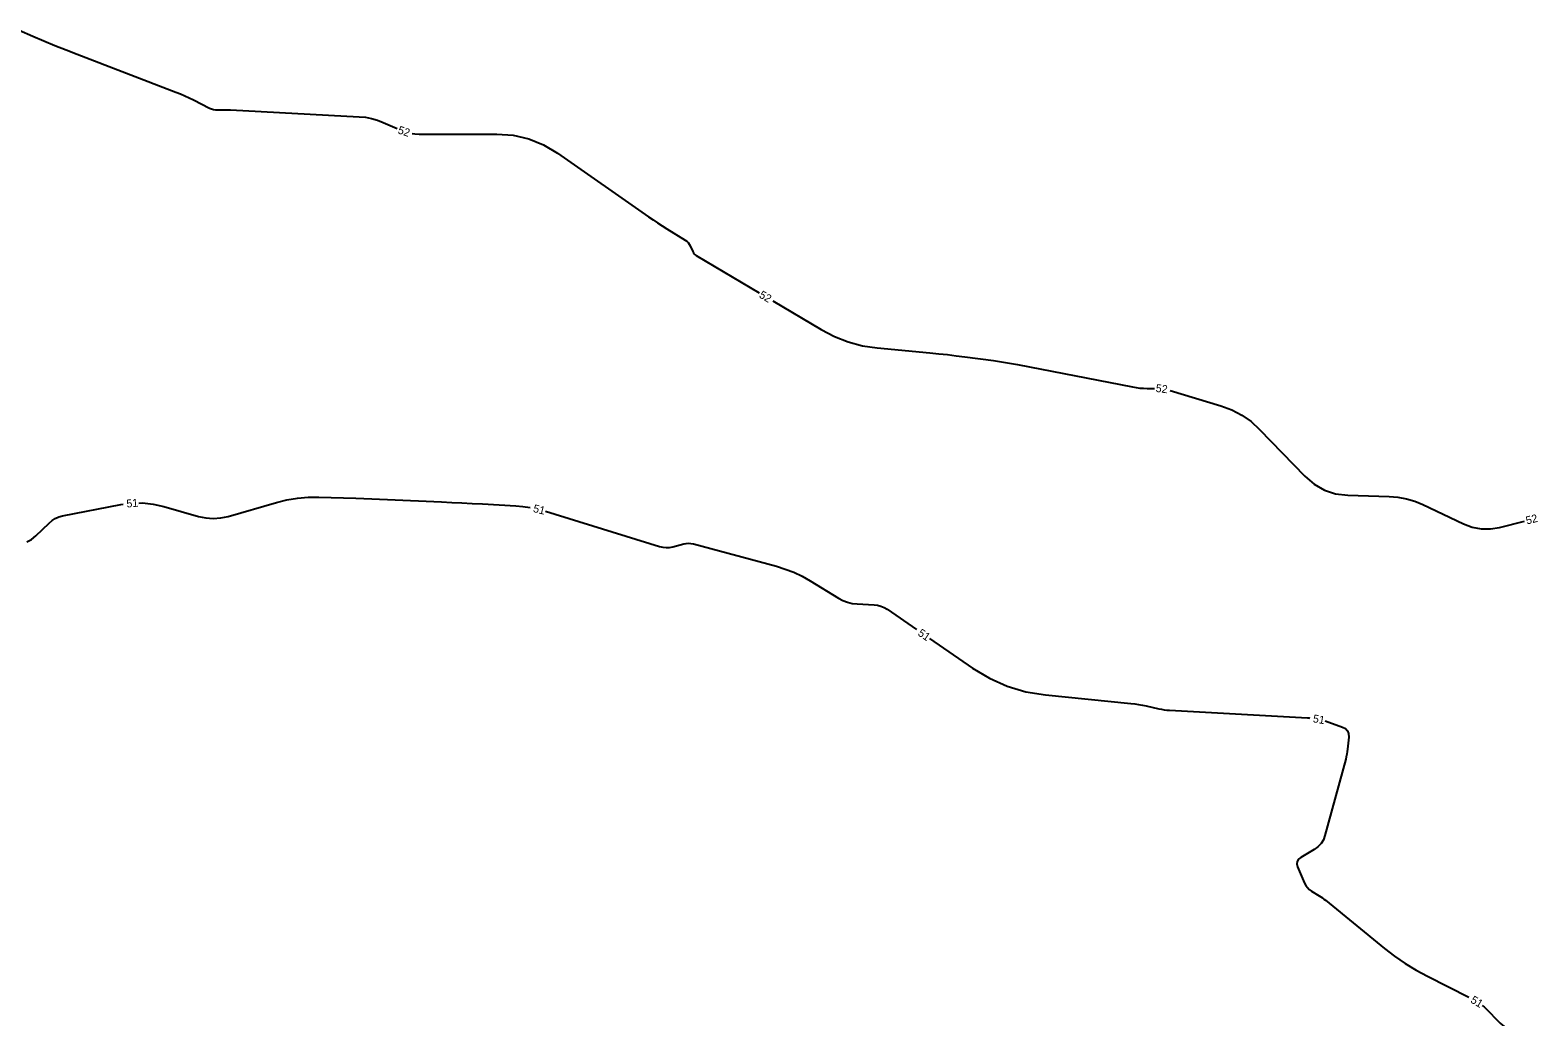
# Model space of a CAD drawing. Extents: x 2384780 to 2405861, y 547869 to 573706.
# Drawn here: x 2393913.8 to 2394294.4, y 552847.5 to 553096.5 of the extents above; entities that cross this region are included whole.
import ezdxf

# ---------------------------------------------------------------- set-up
doc = ezdxf.new("R2010")
doc.units = 0
doc.layers.add('Old_Level_60', color=7, linetype='Continuous')

msp = doc.modelspace()

# ---------------------------------------------------------------- linework, layer by layer
at = {"layer": 'Old_Level_60'}
for points in [[(2393910.972, 553096.4945), (2393914.4325, 553094.99725), (2393917.22225, 553093.8075), (2393920.02425, 553092.6475), (2393922.83825, 553091.51725), (2393925.66425, 553090.41675), (2393950.58325, 553080.863), (2393951.70225, 553080.41725), (2393952.80875, 553079.94325), (2393953.9025, 553079.4405), (2393954.98375, 553078.90975), (2393959.04075, 553076.852), (2393959.52775, 553076.64), (2393960.029, 553076.49075), (2393960.545, 553076.40425), (2393961.0755, 553076.3805), (2393962.832, 553076.40475), (2393963.20825, 553076.40675), (2393963.5845, 553076.40275), (2393963.96075, 553076.39225), (2393964.33675, 553076.3755), (2393996.82275, 553074.66175), (2393998.39525, 553074.509), (2393999.93525, 553074.21925), (2394001.44325, 553073.792), (2394002.91875, 553073.22725), (2394006.45025, 553071.69425)], [(2394010.22725, 553070.42325), (2394010.854, 553070.3265), (2394011.956, 553070.27125), (2394031.58675, 553070.27125), (2394035.69875, 553069.9705), (2394039.62175, 553069.068), (2394043.35575, 553067.564), (2394046.9005, 553065.45825), (2394069.88875, 553049.425), (2394071.02825, 553048.64225), (2394072.178, 553047.8755), (2394073.33875, 553047.125), (2394074.50975, 553046.3905), (2394079.16075, 553043.51925), (2394079.553, 553043.23625), (2394079.891, 553042.9055), (2394080.17425, 553042.527), (2394080.403, 553042.10075), (2394081.061, 553040.63025), (2394081.2215, 553040.3325), (2394081.42075, 553040.0695), (2394081.65925, 553039.841), (2394081.9365, 553039.6475), (2394097.80075, 553030.22375)], [(2394101.23975, 553028.181), (2394113.436, 553020.93625), (2394116.78275, 553019.18575), (2394120.25925, 553017.83375), (2394123.8655, 553016.88), (2394127.6015, 553016.3245), (2394140.91925, 553015.07625), (2394143.12725, 553014.858), (2394145.333, 553014.61775), (2394147.536, 553014.35525), (2394149.7365, 553014.07075), (2394156.921, 553013.105), (2394158.45875, 553012.887), (2394159.99275, 553012.64675), (2394161.523, 553012.38425), (2394163.04975, 553012.0995), (2394192.08075, 553006.467), (2394192.98375, 553006.313), (2394193.891, 553006.20075), (2394194.80225, 553006.13), (2394195.71775, 553006.101), (2394197.5735, 553006.08425)], [(2394201.523, 553005.60125), (2394214.38425, 553001.707), (2394217.107, 553000.69575), (2394219.63675, 552999.36875), (2394221.97425, 552997.726), (2394224.119, 552995.7675), (2394235.5545, 552983.95325), (2394237.89875, 552981.93175), (2394240.48575, 552980.45975), (2394243.31575, 552979.537), (2394246.38875, 552979.16375), (2394256.8235, 552978.84225), (2394259.03275, 552978.662), (2394261.188, 552978.259), (2394263.2895, 552977.63325), (2394265.33725, 552976.78475), (2394275.60125, 552971.91), (2394277.8205, 552971.071), (2394280.08, 552970.6435), (2394282.3795, 552970.6275), (2394284.719, 552971.023), (2394291.006, 552972.625)], [(2393941.2075, 552977.1775), (2393942.1315, 552977.193), (2393944.8285, 552976.914), (2393947.5115, 552976.31125), (2393956.2535, 552973.81375), (2393958.12675, 552973.41225), (2393960, 552973.2785), (2393961.87325, 552973.41225), (2393963.7465, 552973.81375), (2393975.96375, 552977.30425), (2393978.59475, 552977.9495), (2393981.2515, 552978.3895), (2393983.9345, 552978.62375), (2393986.64325, 552978.65275), (2393995.993, 552978.3995), (2393997.99625, 552978.34025), (2393999.99925, 552978.27075), (2394002.00175, 552978.19125), (2394004.004, 552978.10175), (2394017.6205, 552977.458), (2394020.20325, 552977.33375), (2394022.78575, 552977.20575), (2394025.36825, 552977.0735), (2394027.95025, 552976.937), (2394036.385, 552976.48525), (2394038.18275, 552976.33375), (2394039.961, 552976.073), (2394039.99275, 552976.06625)], [(2393912.92325, 552967.351), (2393914.106, 552967.99325), (2393915.1875, 552968.87325), (2393918.55625, 552972.1375), (2393919.31125, 552972.7735), (2393920.1325, 552973.2825), (2393921.01975, 552973.66475), (2393921.9735, 552973.91975), (2393936.69525, 552976.77925), (2393937.22775, 552976.85125)], [(2394043.871, 552975.0965), (2394072.608, 552966.22525), (2394073.45325, 552966.02475), (2394074.30175, 552965.944), (2394075.153, 552965.98325), (2394076.007, 552966.14225), (2394078.802, 552966.85775), (2394079.40075, 552966.972), (2394079.999, 552967.00775), (2394080.597, 552966.965), (2394081.19425, 552966.84375), (2394102.16825, 552961.2135), (2394104.3955, 552960.53), (2394106.557, 552959.693), (2394108.6525, 552958.7025), (2394110.682, 552957.55875), (2394117.791, 552953.21275), (2394118.919, 552952.613), (2394120.094, 552952.164), (2394121.316, 552951.86575), (2394122.58525, 552951.7185), (2394126.80775, 552951.4835), (2394127.69275, 552951.375), (2394128.53825, 552951.151), (2394129.34425, 552950.811), (2394130.1105, 552950.35525), (2394137.52775, 552945.25175)], [(2394140.823, 552942.98425), (2394151.65275, 552935.53275), (2394155.93475, 552932.9565), (2394160.4335, 552930.97075), (2394165.149, 552929.57575), (2394170.081, 552928.7715), (2394191.64775, 552926.594), (2394192.6235, 552926.48075), (2394193.59425, 552926.33925), (2394194.56075, 552926.169), (2394195.5225, 552925.97), (2394198.65675, 552925.27375), (2394199.33025, 552925.1385), (2394200.00775, 552925.031), (2394200.68875, 552924.95125), (2394201.374, 552924.899), (2394236.20175, 552922.96475), (2394236.6425, 552922.9355), (2394236.784, 552922.923)], [(2394240.7135, 552922.23425), (2394245.04975, 552920.64375), (2394245.80625, 552920.24575), (2394246.321, 552919.69575), (2394246.5935, 552918.99375), (2394246.624, 552918.1395), (2394246.3285, 552915.1005), (2394246.25175, 552914.45175), (2394246.14775, 552913.808), (2394246.01675, 552913.16925), (2394245.85875, 552912.53525), (2394240.631, 552893.298), (2394240.22525, 552892.206), (2394239.6385, 552891.25225), (2394238.87125, 552890.437), (2394237.923, 552889.75975), (2394234.53075, 552887.774), (2394233.936, 552887.305), (2394233.60525, 552886.74825), (2394233.53875, 552886.10425), (2394233.7365, 552885.373), (2394235.4745, 552881.28725), (2394235.78875, 552880.6785), (2394236.1835, 552880.13925), (2394236.65925, 552879.67), (2394237.2155, 552879.27025), (2394239.16475, 552878.0785), (2394239.5775, 552877.81625), (2394239.98075, 552877.5405), (2394240.3745, 552877.2515), (2394240.75875, 552876.94875), (2394255.64775, 552864.80625), (2394258.21775, 552862.8225), (2394260.883, 552860.9855), (2394263.6435, 552859.29525), (2394266.4995, 552857.75175), (2394276.92875, 552852.47075)], [(2394280.34125, 552850.40375), (2394280.82, 552850.016), (2394281.648, 552849.22), (2394284.2585, 552846.4915), (2394284.834, 552845.9265), (2394285.441, 552845.40075), (2394286.08, 552844.914), (2394286.75075, 552844.46625), (2394291.7635, 552841.34225), (2394292.8285, 552840.6595), (2394293.875, 552839.9505), (2394294.903, 552839.21475), (2394295.91275, 552838.45275), (2394312.77375, 552825.38875), (2394316.43025, 552822.65425), (2394320.17375, 552820.049), (2394324.004, 552817.57325), (2394327.92125, 552815.22725), (2394346.42625, 552804.56825), (2394349.971, 552802.0025), (2394352.67475, 552798.87375), (2394354.53725, 552795.182), (2394355.5585, 552790.927), (2394355.8625, 552788.6325)]]:
    msp.add_lwpolyline(points, dxfattribs=at)

# ---------------------------------------------------------------- texts
for s, rotation, p in [('52', 341.400575, (2394006.43375, 553070.5005)), ('52', 329.2889639, (2394097.60825, 553029.175)), ('52', 353.0274917, (2394197.83225, 553005.2255)), ('51', 4.6874167, (2393938.1615, 552976.03025)), ('51', 345.9605028, (2394040.604, 552974.9455)), ('52', 14.2944056, (2394291.6115, 552971.74725)), ('51', 325.4695333, (2394137.6745, 552943.93675)), ('51', 350.0603639, (2394237.47875, 552921.884)), ('51', 328.7968111, (2394277.20925, 552851.26925))]:
    msp.add_text(s, height=2, rotation=rotation, dxfattribs=at).set_placement(p)

doc.saveas('drawing.dxf')
